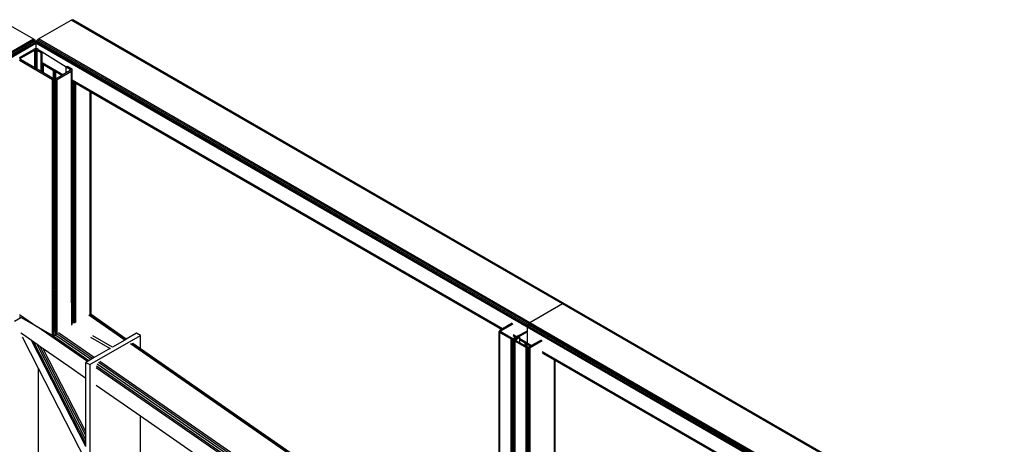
# Model space of a CAD drawing. Header units: millimetres. Extents: x 10 to 1250, y -62 to 528.
# Tile 735 of 909: x 619.678 to 621.894, y 525.047 to 526.002. Entities that reach past the tile are written whole.
import ezdxf

# ---------------------------------------------------------------- set-up
doc = ezdxf.new("R2010")
doc.units = ezdxf.units.MM
doc.header["$LTSCALE"] = 0.05

msp = doc.modelspace()

# ---------------------------------------------------------------- linework, layer by layer
at = {"color": 8}
for p, q in [((619.6354, 526.0013), (619.7089, 525.9589)), ((619.7202, 525.9589), (619.7937, 526.0013)), ((619.7937, 526.0013), (619.7959, 526.0021)), ((620.8994, 525.363), (619.7937, 526.0013)), ((619.7959, 526.0021), (619.7977, 526.0017)), ((620.9015, 525.3637), (619.7959, 526.0021)), ((620.9034, 525.3634), (619.7977, 526.0017)), ((616.9321, 524.3557), (619.7089, 525.9589)), ((616.9342, 524.3539), (619.711, 525.9571)), ((616.9361, 524.3514), (619.7129, 525.9546)), ((616.9373, 524.3486), (619.7141, 525.9518)), ((616.9377, 524.3458), (619.7146, 525.949)), ((619.7089, 525.9589), (619.711, 525.9571)), ((619.711, 525.9571), (619.7129, 525.9546)), ((619.7129, 525.9546), (619.7141, 525.9518)), ((619.7141, 525.9518), (619.7146, 525.949)), ((619.7146, 525.949), (619.715, 525.9518)), ((619.7146, 525.949), (619.7146, 525.9365)), ((620.8202, 525.3107), (619.7146, 525.949)), ((619.715, 525.9518), (619.7162, 525.9546)), ((620.8206, 525.3135), (619.715, 525.9518)), ((619.7162, 525.9546), (619.7181, 525.9571)), ((620.8219, 525.3163), (619.7162, 525.9546)), ((619.7181, 525.9571), (619.7202, 525.9589)), ((620.8237, 525.3188), (619.7181, 525.9571)), ((620.8259, 525.3205), (619.7202, 525.9589)), ((619.6773, 525.9167), (619.7094, 525.9352)), ((619.6799, 525.9152), (619.712, 525.9338)), ((619.7118, 525.9362), (619.7094, 525.9352)), ((619.7146, 525.9365), (619.7118, 525.9362)), ((619.712, 525.9338), (619.7132, 525.9342)), ((619.712, 525.9117), (619.712, 525.9338)), ((619.7132, 525.9342), (619.7146, 525.9344)), ((619.7132, 525.9124), (619.7132, 525.9342)), ((619.7173, 525.9362), (619.7146, 525.9365)), ((619.7146, 525.9344), (619.7146, 525.9132)), ((619.7146, 525.9344), (619.716, 525.9342)), ((619.716, 525.9342), (619.7171, 525.9338)), ((619.716, 525.9124), (619.716, 525.9342)), ((619.7171, 525.9338), (619.7264, 525.9284)), ((619.7171, 525.9117), (619.7171, 525.9338)), ((619.7197, 525.9352), (619.7173, 525.9362)), ((619.7264, 525.9284), (619.7197, 525.9352)), ((619.7197, 525.9352), (619.729, 525.9299)), ((619.7197, 525.9352), (619.7286, 525.9297)), ((619.7286, 525.9297), (619.7264, 525.9284)), ((619.7264, 525.9063), (619.7264, 525.9284)), ((619.729, 525.9299), (619.7286, 525.9297)), ((619.7286, 525.9297), (619.729, 525.9295)), ((619.729, 525.9298), (619.729, 525.9299)), ((619.729, 525.9295), (619.7824, 525.8961)), ((619.729, 525.9048), (619.729, 525.9295)), ((619.6773, 525.9108), (619.7518, 525.8677)), ((619.6788, 525.9137), (619.6791, 525.9145)), ((619.6791, 525.9129), (619.6788, 525.9137)), ((619.6791, 525.9145), (619.6799, 525.9152)), ((619.6791, 525.9129), (619.6791, 525.9145)), ((619.6799, 525.9122), (619.6791, 525.9129)), ((619.6799, 525.9122), (619.6799, 525.9152)), ((619.712, 525.8937), (619.6799, 525.9122)), ((619.712, 525.9117), (619.7132, 525.9124)), ((619.712, 525.9097), (619.712, 525.9117)), ((619.712, 525.9097), (619.7132, 525.9104)), ((619.712, 525.909), (619.712, 525.9097)), ((619.712, 525.909), (619.7129, 525.9095)), ((619.712, 525.8937), (619.712, 525.909)), ((619.7132, 525.9098), (619.7129, 525.9095)), ((619.7132, 525.9124), (619.7146, 525.9132)), ((619.7132, 525.9104), (619.7132, 525.9124)), ((619.7141, 525.9109), (619.7132, 525.9098)), ((619.7132, 525.9104), (619.7141, 525.9109)), ((619.7132, 525.9098), (619.7132, 525.9104)), ((619.7132, 525.893), (619.7132, 525.9098)), ((619.7146, 525.9132), (619.7141, 525.9109)), ((619.715, 525.9109), (619.7146, 525.9132)), ((619.716, 525.9124), (619.7146, 525.9132)), ((619.7146, 525.8922), (619.7146, 525.9132)), ((619.716, 525.9098), (619.715, 525.9109)), ((619.716, 525.9104), (619.715, 525.9109)), ((619.7171, 525.9117), (619.716, 525.9124)), ((619.716, 525.9104), (619.716, 525.9124)), ((619.7171, 525.9097), (619.716, 525.9104)), ((619.716, 525.9098), (619.716, 525.9104)), ((619.7162, 525.9095), (619.716, 525.9098)), ((619.716, 525.8914), (619.716, 525.9098)), ((619.7171, 525.909), (619.7162, 525.9095)), ((619.7171, 525.9097), (619.7171, 525.9117)), ((619.7171, 525.909), (619.7171, 525.9097)), ((619.7171, 525.8907), (619.7171, 525.909)), ((619.729, 525.9048), (619.7264, 525.9063)), ((619.7264, 525.9043), (619.7264, 525.9063)), ((619.729, 525.9028), (619.7264, 525.9043)), ((619.7264, 525.9036), (619.7264, 525.9043)), ((619.729, 525.9021), (619.7264, 525.9036)), ((619.7264, 525.8854), (619.7264, 525.9036)), ((619.7751, 525.8782), (619.729, 525.9048)), ((619.729, 525.9028), (619.729, 525.9048)), ((619.729, 525.9021), (619.729, 525.9028)), ((619.729, 525.8839), (619.729, 525.9021)), ((619.7734, 525.8772), (619.7294, 525.9026)), ((619.7316, 525.9006), (619.7306, 525.9012)), ((619.7132, 525.893), (619.712, 525.8937)), ((619.7146, 525.8922), (619.7132, 525.893)), ((619.716, 525.8914), (619.7146, 525.8922)), ((619.7171, 525.8907), (619.716, 525.8914)), ((619.7264, 525.8854), (619.7171, 525.8907)), ((619.729, 525.8839), (619.7264, 525.8854)), ((619.7316, 525.8824), (619.729, 525.8839)), ((619.7316, 525.8824), (619.7316, 525.9006)), ((619.7544, 525.8874), (619.7316, 525.9006)), ((619.7544, 525.8692), (619.7316, 525.8824)), ((619.7544, 525.8692), (619.7544, 525.8874)), ((619.7556, 525.8868), (619.7544, 525.8874)), ((619.7556, 525.8688), (619.7556, 525.8868)), ((619.757, 525.886), (619.7556, 525.8868)), ((619.757, 525.8686), (619.757, 525.886)), ((619.7584, 525.8851), (619.757, 525.886)), ((619.7584, 525.8688), (619.7584, 525.8851)), ((619.7596, 525.8845), (619.7584, 525.8851)), ((619.7596, 525.8692), (619.7596, 525.8845)), ((619.7728, 525.8768), (619.7596, 525.8845)), ((619.7621, 525.8677), (619.7943, 525.8863)), ((619.7824, 525.8824), (619.7751, 525.8782)), ((619.7824, 525.8961), (619.785, 525.8976)), ((619.7824, 525.8961), (619.7917, 525.8907)), ((619.7824, 525.8824), (619.7824, 525.8961)), ((619.7917, 525.8877), (619.7824, 525.8824)), ((619.785, 525.8972), (619.785, 525.8976)), ((619.785, 525.8976), (619.7943, 525.8922)), ((619.7917, 525.8907), (619.7925, 525.89)), ((619.7917, 525.8877), (619.7917, 525.8907)), ((619.7925, 525.8884), (619.7917, 525.8877)), ((619.7925, 525.89), (619.7927, 525.8892)), ((619.7925, 525.8884), (619.7925, 525.89)), ((619.7927, 525.8892), (619.7925, 525.8884)), ((619.7943, 525.8918), (619.7943, 525.8922)), ((619.7943, 525.8922), (619.7958, 525.8908)), ((619.7943, 525.8863), (619.7958, 525.8876)), ((619.7943, 525.8672), (619.7943, 525.8863)), ((619.7964, 525.8892), (619.7958, 525.8908)), ((619.7958, 525.8876), (619.7964, 525.8892)), ((619.7958, 525.8662), (619.7958, 525.8876)), ((619.7964, 525.8659), (619.7964, 525.8892)), ((619.7518, 525.8677), (619.7542, 525.8668)), ((619.7518, 525.3948), (619.7518, 525.8677)), ((619.7542, 525.8668), (619.757, 525.8665)), ((619.7542, 525.3956), (619.7542, 525.8668)), ((619.7556, 525.8688), (619.7544, 525.8692)), ((619.757, 525.8686), (619.7556, 525.8688)), ((619.7584, 525.8688), (619.757, 525.8686)), ((619.757, 525.8665), (619.7584, 525.8666)), ((619.757, 525.3954), (619.757, 525.8665)), ((619.7596, 525.8692), (619.7584, 525.8688)), ((619.7584, 525.8666), (619.7596, 525.8668)), ((619.7584, 525.3944), (619.7584, 525.8666)), ((619.7728, 525.8768), (619.7596, 525.8692)), ((619.7596, 525.3936), (619.7596, 525.8668)), ((619.7596, 525.8668), (619.7598, 525.8668)), ((619.7598, 525.8668), (619.7621, 525.8677)), ((619.7598, 525.3933), (619.7598, 525.8668)), ((619.7621, 525.2956), (619.7621, 525.8677)), ((619.7734, 525.8772), (619.7728, 525.8768)), ((619.7751, 525.8782), (619.7734, 525.8772)), ((619.7958, 525.8662), (619.7943, 525.8672)), ((619.7943, 525.8652), (619.7943, 525.8672)), ((619.7958, 525.8642), (619.7943, 525.8652)), ((619.7943, 525.8644), (619.7943, 525.8652)), ((619.7958, 525.8635), (619.7943, 525.8644)), ((619.7943, 525.3694), (619.7943, 525.8644)), ((619.7964, 525.8659), (619.7958, 525.8662)), ((619.7958, 525.8642), (619.7958, 525.8662)), ((619.7964, 525.8639), (619.7958, 525.8642)), ((619.7958, 525.8635), (619.7958, 525.8642)), ((619.7958, 525.3683), (619.7958, 525.8635)), ((619.7964, 525.8632), (619.7958, 525.8635)), ((620.7646, 525.307), (619.7964, 525.8659)), ((619.7964, 525.8639), (619.7964, 525.8659)), ((619.7966, 525.8638), (619.7964, 525.8639)), ((619.7964, 525.8632), (619.7964, 525.8639)), ((619.7964, 525.368), (619.7964, 525.8632)), ((619.7966, 525.8631), (619.7964, 525.8632)), ((619.7966, 525.8638), (619.7966, 525.864)), ((620.7628, 525.306), (619.7966, 525.8638)), ((619.7966, 525.8631), (619.7966, 525.8638)), ((619.7966, 525.3678), (619.7966, 525.8631)), ((619.7968, 525.8629), (619.7966, 525.8631)), ((619.798, 525.8623), (619.7968, 525.8629)), ((619.7968, 525.3676), (619.7968, 525.8629)), ((619.7994, 525.8615), (619.798, 525.8623)), ((619.798, 525.3668), (619.798, 525.8623)), ((619.7994, 525.3659), (619.7994, 525.8615)), ((619.7994, 525.8615), (619.7994, 525.8615)), ((619.8022, 525.8598), (619.7997, 525.8613)), ((619.8046, 525.8585), (619.8022, 525.8598)), ((619.8022, 525.3639), (619.8022, 525.8598)), ((619.8367, 525.8399), (619.8046, 525.8585)), ((619.8046, 525.3623), (619.8046, 525.8585)), ((619.8367, 525.3387), (619.8367, 525.8399)), ((619.8383, 525.839), (619.8367, 525.8399)), ((619.8383, 525.3392), (619.8383, 525.839)), ((619.8388, 525.8387), (619.8383, 525.839)), ((619.8388, 525.3387), (619.8388, 525.8387)), ((620.7622, 525.3056), (619.8388, 525.8387)), ((619.7518, 525.3944), (619.7518, 525.3948)), ((619.7542, 525.3928), (619.7518, 525.3944)), ((619.7518, 525.3072), (619.7518, 525.3944)), ((619.7542, 525.3928), (619.7542, 525.3956)), ((619.7542, 525.3055), (619.7542, 525.3928)), ((619.7584, 525.3944), (619.757, 525.3954)), ((619.757, 525.3954), (619.757, 525.3941)), ((619.7584, 525.3931), (619.757, 525.3941)), ((619.757, 525.3908), (619.757, 525.3941)), ((619.7596, 525.3936), (619.7584, 525.3944)), ((619.7584, 525.3944), (619.7584, 525.3931)), ((619.7596, 525.3923), (619.7584, 525.3931)), ((619.7584, 525.3899), (619.7584, 525.3931)), ((619.7596, 525.3935), (619.7596, 525.3936)), ((619.7596, 525.3935), (619.7596, 525.3923)), ((619.7598, 525.3921), (619.7596, 525.3923)), ((619.7596, 525.3923), (619.7596, 525.3891)), ((619.7598, 525.3921), (619.7598, 525.3933)), ((619.7598, 525.3889), (619.7598, 525.3921)), ((619.7584, 525.3899), (619.757, 525.3908)), ((619.757, 525.3036), (619.757, 525.3908)), ((619.7596, 525.3891), (619.7584, 525.3899)), ((619.7584, 525.3026), (619.7584, 525.3899)), ((619.7598, 525.3889), (619.7596, 525.3891)), ((619.7596, 525.3891), (619.7596, 525.3018)), ((619.7598, 525.3017), (619.7598, 525.3889)), ((619.7943, 525.3682), (619.7943, 525.3694)), ((619.7958, 525.3671), (619.7943, 525.3682)), ((619.7943, 525.365), (619.7943, 525.3682)), ((619.7958, 525.3639), (619.7943, 525.365)), ((619.7943, 525.365), (619.7943, 525.3148)), ((619.7958, 525.3671), (619.7958, 525.3683)), ((619.7964, 525.3668), (619.7958, 525.3671)), ((619.7958, 525.3639), (619.7958, 525.3671)), ((619.7964, 525.3635), (619.7958, 525.3639)), ((619.7958, 525.3163), (619.7958, 525.3639)), ((619.7964, 525.3668), (619.7964, 525.368)), ((619.7964, 525.3635), (619.7964, 525.3668)), ((619.7966, 525.3666), (619.7964, 525.3668)), ((619.7964, 525.318), (619.7964, 525.3635)), ((619.7966, 525.3634), (619.7964, 525.3635)), ((619.7966, 525.3666), (619.7966, 525.3678)), ((619.7966, 525.3634), (619.7966, 525.3666)), ((619.7968, 525.3664), (619.7966, 525.3666)), ((619.7966, 525.3203), (619.7966, 525.3634)), ((619.7968, 525.3632), (619.7966, 525.3634)), ((619.7968, 525.3664), (619.7968, 525.3676)), ((619.7968, 525.3632), (619.7968, 525.3664)), ((619.798, 525.3656), (619.7968, 525.3664)), ((619.7968, 525.3229), (619.7968, 525.3632)), ((619.798, 525.3624), (619.7968, 525.3632)), ((619.798, 525.3656), (619.798, 525.3668)), ((619.798, 525.3624), (619.798, 525.3656)), ((619.7994, 525.3647), (619.798, 525.3656)), ((619.798, 525.3223), (619.798, 525.3624)), ((619.7994, 525.3615), (619.798, 525.3624)), ((619.7994, 525.3647), (619.7994, 525.3659)), ((619.7994, 525.3615), (619.7994, 525.3647)), ((619.7994, 525.3197), (619.7994, 525.3615)), ((619.8022, 525.3627), (619.8022, 525.3639)), ((619.8046, 525.3611), (619.8022, 525.3627)), ((619.8022, 525.3595), (619.8022, 525.3627)), ((619.8046, 525.3579), (619.8022, 525.3595)), ((619.8022, 525.3199), (619.8022, 525.3595)), ((619.8046, 525.3611), (619.8046, 525.3623)), ((619.8046, 525.3579), (619.8046, 525.3611)), ((619.8046, 525.3208), (619.8046, 525.3579)), ((620.8994, 525.363), (620.8259, 525.3205)), ((620.9015, 525.3637), (620.8994, 525.363)), ((622.005, 524.7246), (620.8994, 525.363)), ((620.9034, 525.3634), (620.9015, 525.3637)), ((622.0072, 524.7254), (620.9015, 525.3637)), ((622.009, 524.725), (620.9034, 525.3634)), ((619.6664, 525.3243), (619.6808, 525.3326)), ((619.6773, 525.3392), (619.7166, 525.3119)), ((619.6773, 525.3346), (619.6808, 525.3326)), ((619.7166, 525.3119), (619.6808, 525.3326)), ((619.9145, 525.2817), (619.8338, 525.3377)), ((619.917, 525.2832), (619.8368, 525.3387)), ((619.8383, 525.3392), (619.8383, 525.339)), ((619.8383, 525.339), (619.8383, 525.3392)), ((619.8383, 525.3386), (619.8383, 525.339)), ((619.8388, 525.3387), (619.8383, 525.339)), ((619.8383, 525.339), (619.8383, 525.339)), ((619.918, 525.2838), (619.8388, 525.3387)), ((619.8303, 525.2332), (619.7166, 525.3119)), ((619.7518, 525.2916), (619.7166, 525.3119)), ((619.7542, 525.3055), (619.7518, 525.3072)), ((619.7518, 525.3025), (619.7518, 525.3072)), ((619.7542, 525.3009), (619.7542, 525.3055)), ((619.7584, 525.3026), (619.757, 525.3036)), ((619.757, 525.299), (619.757, 525.3036)), ((619.7596, 525.3018), (619.7584, 525.3026)), ((619.7584, 525.298), (619.7584, 525.3026)), ((620.7589, 525.3037), (620.7576, 525.3025)), ((620.7622, 525.3056), (620.7589, 525.3037)), ((620.7612, 525.3024), (620.7885, 525.3182)), ((620.7628, 525.306), (620.7622, 525.3056)), ((620.7646, 525.307), (620.7628, 525.306)), ((620.7862, 525.3195), (620.7646, 525.307)), ((620.8206, 525.3135), (620.8202, 525.3107)), ((620.8202, 525.3107), (620.8202, 525.2997)), ((621.9258, 524.6724), (620.8202, 525.3107)), ((620.8219, 525.3163), (620.8206, 525.3135)), ((621.9263, 524.6751), (620.8206, 525.3135)), ((620.8237, 525.3188), (620.8219, 525.3163)), ((621.9275, 524.678), (620.8219, 525.3163)), ((620.8259, 525.3205), (620.8237, 525.3188)), ((621.9293, 524.6805), (620.8237, 525.3188)), ((621.9315, 524.6822), (620.8259, 525.3205)), ((619.6842, 525.2945), (619.6808, 525.2969)), ((619.7047, 525.2803), (619.6842, 525.2945)), ((619.7205, 525.2178), (619.6842, 525.2884)), ((619.7542, 525.3009), (619.7518, 525.3025)), ((619.7518, 525.2972), (619.7518, 525.3025)), ((619.7542, 525.2955), (619.7518, 525.2972)), ((619.7518, 525.2919), (619.7518, 525.2972)), ((619.7528, 525.2912), (619.7518, 525.2919)), ((619.7518, 525.2916), (619.7518, 525.2919)), ((619.7528, 525.2912), (619.7518, 525.2916)), ((619.8337, 525.2351), (619.7528, 525.2912)), ((619.7542, 525.2907), (619.7528, 525.2912)), ((619.7542, 525.2955), (619.7542, 525.3009)), ((619.7542, 525.2907), (619.7542, 525.2955)), ((619.7559, 525.2905), (619.7542, 525.2907)), ((619.7584, 525.298), (619.757, 525.299)), ((619.757, 525.299), (619.757, 525.2936)), ((619.8379, 525.2375), (619.757, 525.2936)), ((619.757, 525.291), (619.757, 525.2936)), ((619.7598, 525.297), (619.7584, 525.298)), ((619.7584, 525.2963), (619.7584, 525.298)), ((619.7596, 525.3018), (619.7596, 525.2974)), ((619.7598, 525.3017), (619.7596, 525.3018)), ((619.7598, 525.297), (619.7598, 525.3017)), ((619.7598, 525.2933), (619.7598, 525.297)), ((619.8421, 525.24), (619.7619, 525.2955)), ((619.8458, 525.2421), (619.7651, 525.298)), ((619.8359, 525.2264), (619.9496, 525.292)), ((619.8375, 525.288), (619.8814, 525.2627)), ((619.8868, 525.2658), (619.8429, 525.2911)), ((619.9145, 525.2817), (619.8868, 525.2658)), ((619.917, 525.2832), (619.9145, 525.2817)), ((619.918, 525.2838), (619.917, 525.2832)), ((619.9409, 525.297), (619.918, 525.2838)), ((619.9496, 525.292), (619.9409, 525.297)), ((619.9496, 525.2619), (619.9496, 525.292)), ((620.7576, 525.3025), (620.7571, 525.3011)), ((620.7571, 525.3011), (620.7576, 525.2997)), ((620.7571, 524.7034), (620.7571, 525.3011)), ((620.7576, 525.2997), (620.7589, 525.2985)), ((620.7576, 524.7037), (620.7576, 525.2997)), ((620.7589, 525.2985), (620.7839, 525.2841)), ((620.7589, 524.7045), (620.7589, 525.2985)), ((620.7603, 525.3011), (620.7605, 525.3018)), ((620.7605, 525.3004), (620.7603, 525.3011)), ((620.7605, 525.3018), (620.7612, 525.3024)), ((620.7605, 525.3004), (620.7605, 525.3018)), ((620.7612, 525.2998), (620.7605, 525.3004)), ((620.7612, 525.2998), (620.7612, 525.3024)), ((620.7861, 525.2854), (620.7612, 525.2998)), ((620.7839, 525.2841), (620.7859, 525.2833)), ((620.7839, 524.6785), (620.7839, 525.2841)), ((620.7859, 524.7112), (620.7859, 525.2833)), ((620.7859, 525.2833), (620.7861, 525.2833)), ((620.7871, 525.285), (620.7861, 525.2854)), ((620.7861, 525.2833), (620.7871, 525.2832)), ((620.7861, 524.7113), (620.7861, 525.2833)), ((620.7884, 525.2849), (620.7871, 525.285)), ((620.7871, 525.2832), (620.7884, 525.283)), ((620.7871, 524.7119), (620.7871, 525.2832)), ((620.7896, 525.285), (620.7884, 525.2849)), ((620.7884, 525.283), (620.7908, 525.2833)), ((620.7884, 524.7126), (620.7884, 525.283)), ((620.7962, 525.2887), (620.7885, 525.2931)), ((620.7945, 525.2877), (620.7889, 525.2909)), ((620.7906, 525.2854), (620.7896, 525.285)), ((620.7939, 525.2873), (620.7902, 525.2894)), ((620.7939, 525.2873), (620.7906, 525.2854)), ((620.7908, 525.2833), (620.7958, 525.2862)), ((620.7929, 525.2841), (620.7908, 525.2833)), ((620.7908, 524.7113), (620.7908, 525.2833)), ((620.7915, 525.2829), (620.791, 525.2815)), ((620.791, 525.2815), (620.7915, 525.2801)), ((620.791, 524.7112), (620.791, 525.2815)), ((620.7915, 525.2829), (620.7929, 525.2841)), ((620.7929, 525.2837), (620.7915, 525.2829)), ((620.7961, 525.286), (620.7929, 525.2841)), ((620.7964, 525.2858), (620.7929, 525.2837)), ((620.7929, 525.2837), (620.7929, 525.2841)), ((620.7945, 525.2877), (620.7939, 525.2873)), ((620.7942, 525.2815), (620.7944, 525.2822)), ((620.7944, 525.2808), (620.7942, 525.2815)), ((620.7944, 525.2822), (620.7951, 525.2828)), ((620.7944, 525.2808), (620.7944, 525.2822)), ((620.7951, 525.2802), (620.7944, 525.2808)), ((620.7962, 525.2887), (620.7945, 525.2877)), ((620.7951, 525.2828), (620.8034, 525.2876)), ((620.7951, 525.2802), (620.7951, 525.2828)), ((620.7958, 525.2862), (620.7964, 525.2865)), ((620.7961, 525.286), (620.7958, 525.2862)), ((620.7968, 525.2864), (620.7961, 525.286)), ((620.7964, 525.2858), (620.7961, 525.286)), ((620.7988, 525.2902), (620.7962, 525.2887)), ((620.7964, 525.2865), (620.7982, 525.2875)), ((620.7968, 525.2864), (620.7964, 525.2865)), ((620.7971, 525.2862), (620.7964, 525.2858)), ((620.7985, 525.2874), (620.7968, 525.2864)), ((620.7971, 525.2862), (620.7968, 525.2864)), ((620.7988, 525.2872), (620.7971, 525.2862)), ((620.7982, 525.2875), (620.7988, 525.2879)), ((620.7985, 525.2874), (620.7982, 525.2875)), ((620.7988, 525.2876), (620.7985, 525.2874)), ((620.7988, 525.2872), (620.7985, 525.2874)), ((620.8189, 525.3007), (620.7988, 525.2902)), ((620.7988, 525.2902), (620.8008, 525.289)), ((620.7988, 525.2879), (620.8008, 525.289)), ((620.8011, 525.2889), (620.7988, 525.2876)), ((620.8011, 525.2885), (620.7988, 525.2872)), ((620.7988, 525.2876), (620.7988, 525.2879)), ((620.7988, 525.2872), (620.7988, 525.2876)), ((620.7988, 525.2872), (620.7988, 525.2872)), ((620.8008, 525.289), (620.82, 525.3)), ((620.8008, 525.289), (620.8011, 525.2889)), ((620.8011, 525.2885), (620.8011, 525.2889)), ((620.8011, 525.2889), (620.8014, 525.2887)), ((620.8014, 525.2887), (620.8011, 525.2885)), ((620.8202, 525.2997), (620.8014, 525.2887)), ((620.8014, 525.2887), (620.8034, 525.2876)), ((620.8034, 525.2846), (620.8034, 525.2876)), ((620.8202, 525.2748), (620.8034, 525.2846)), ((620.8034, 525.2825), (620.8034, 525.2846)), ((620.8206, 525.2726), (620.8034, 525.2825)), ((620.8034, 525.2818), (620.8034, 525.2825)), ((620.8158, 525.2746), (620.8034, 525.2818)), ((620.8034, 525.2755), (620.8034, 525.2818)), ((620.8204, 525.2998), (620.8202, 525.2997)), ((620.8202, 525.2983), (620.8202, 525.2748)), ((620.8519, 525.2816), (620.8302, 525.2691)), ((619.8272, 525.042), (619.7047, 525.2803)), ((619.7101, 525.2766), (619.7047, 525.2803)), ((619.8272, 525.0488), (619.7101, 525.2766)), ((619.717, 525.2718), (619.7101, 525.2766)), ((619.8272, 525.0574), (619.717, 525.2718)), ((619.7243, 525.2667), (619.717, 525.2718)), ((619.8272, 525.0666), (619.7243, 525.2667)), ((619.7311, 525.2621), (619.7243, 525.2667)), ((619.8272, 525.075), (619.7311, 525.2621)), ((619.7888, 525.222), (619.7311, 525.2621)), ((619.8774, 525.2604), (619.8458, 525.2421)), ((619.8814, 525.2627), (619.8774, 525.2604)), ((620.7528, 524.7009), (619.9271, 525.273)), ((620.7553, 524.7024), (619.9302, 525.2741)), ((619.9496, 525.2619), (619.9328, 525.2735)), ((620.7563, 524.703), (619.9496, 525.2619)), ((620.7915, 525.2801), (620.7929, 525.2789)), ((620.7915, 524.7109), (620.7915, 525.2801)), ((620.7929, 525.2789), (620.8178, 525.2645)), ((620.7929, 524.7101), (620.7929, 525.2789)), ((620.8034, 525.2755), (620.7951, 525.2802)), ((620.8158, 525.2683), (620.8034, 525.2755)), ((620.8158, 525.2683), (620.8158, 525.2746)), ((620.8168, 525.274), (620.8158, 525.2746)), ((620.8168, 525.2677), (620.8158, 525.2683)), ((620.8168, 525.2677), (620.8168, 525.274)), ((620.8181, 525.2733), (620.8168, 525.274)), ((620.8181, 525.267), (620.8168, 525.2677)), ((620.8178, 525.2645), (620.8181, 525.2644)), ((620.8178, 524.6947), (620.8178, 525.2645)), ((620.8181, 525.267), (620.8181, 525.2733)), ((620.8193, 525.2726), (620.8181, 525.2733)), ((620.8193, 525.2663), (620.8181, 525.267)), ((620.8181, 524.6943), (620.8181, 525.2644)), ((620.8181, 525.2644), (620.8193, 525.2639)), ((620.8193, 525.2663), (620.8193, 525.2726)), ((620.8203, 525.272), (620.8193, 525.2726)), ((620.8201, 525.2658), (620.8193, 525.2663)), ((620.8193, 524.6921), (620.8193, 525.2639)), ((620.8193, 525.2639), (620.8199, 525.2637)), ((620.8199, 525.2637), (620.8223, 525.2634)), ((620.8199, 524.6905), (620.8199, 525.2637)), ((620.8203, 525.2657), (620.8201, 525.2658)), ((620.8202, 525.2748), (620.8206, 525.2726)), ((620.8302, 525.2691), (620.8202, 525.2748)), ((620.8203, 525.2657), (620.8203, 525.272)), ((620.8219, 525.2711), (620.8203, 525.272)), ((620.8211, 525.2654), (620.8203, 525.2657)), ((620.8206, 525.2726), (620.8219, 525.2711)), ((620.8284, 525.2681), (620.8206, 525.2726)), ((620.8223, 525.2653), (620.8211, 525.2654)), ((620.8278, 525.2677), (620.8219, 525.2711)), ((620.8235, 525.2654), (620.8223, 525.2653)), ((620.8223, 525.2634), (620.8235, 525.2636)), ((620.8223, 524.6467), (620.8223, 525.2634)), ((620.8246, 525.2658), (620.8235, 525.2654)), ((620.8235, 525.2636), (620.8246, 525.2637)), ((620.8235, 524.6458), (620.8235, 525.2636)), ((620.8278, 525.2677), (620.8246, 525.2658)), ((620.8246, 525.2637), (620.8248, 525.2637)), ((620.8246, 524.6451), (620.8246, 525.2637)), ((620.8248, 525.2637), (620.8268, 525.2645)), ((620.8248, 524.645), (620.8248, 525.2637)), ((620.8268, 525.2645), (620.8541, 525.2803)), ((620.8268, 524.6436), (620.8268, 525.2645)), ((620.8284, 525.2681), (620.8278, 525.2677)), ((620.8302, 525.2691), (620.8284, 525.2681)), ((619.8379, 525.2375), (619.8337, 525.2351)), ((619.8421, 525.24), (619.8379, 525.2375)), ((619.8458, 525.2421), (619.8421, 525.24)), ((621.8702, 524.6686), (620.8541, 525.2552)), ((621.8684, 524.6676), (620.8546, 525.253)), ((620.8814, 525.2367), (620.8558, 525.2516)), ((620.8828, 525.2359), (620.8814, 525.2367)), ((620.8814, 524.6163), (620.8814, 525.2367)), ((619.7205, 524.105), (619.7205, 525.2178)), ((619.8272, 525.0102), (619.7205, 525.2178)), ((619.8272, 525.1954), (619.7888, 525.222)), ((619.8303, 525.2332), (619.8272, 525.2314)), ((619.8272, 525.2314), (619.8359, 525.2264)), ((619.8272, 525.1954), (619.8272, 525.2314)), ((619.8337, 525.2351), (619.8303, 525.2332)), ((619.8359, 525.2264), (619.8359, 524.1716)), ((620.6686, 524.6524), (619.8503, 525.2193)), ((620.672, 524.6543), (619.8509, 525.2232)), ((620.6762, 524.6567), (619.8527, 525.2273)), ((620.6804, 524.6592), (619.8553, 525.2308)), ((620.6841, 524.6613), (619.8584, 525.2333)), ((620.8833, 525.2357), (620.8828, 525.2359)), ((620.8828, 524.6154), (620.8828, 525.2359)), ((621.8678, 524.6673), (620.8833, 525.2357)), ((620.8833, 524.615), (620.8833, 525.2357)), ((619.8272, 525.1473), (619.8272, 525.1954)), ((619.9496, 525.1106), (619.8503, 525.1794)), ((619.8272, 525.075), (619.8272, 525.1473)), ((619.9496, 525.005), (619.9496, 525.1106)), ((620.2261, 524.9191), (619.9496, 525.1106)), ((619.8272, 525.0666), (619.8272, 525.075)), ((619.8272, 525.0574), (619.8272, 525.0666)), ((619.8272, 525.0488), (619.8272, 525.0574)), ((619.8272, 525.042), (619.8272, 525.0488))]:
    msp.add_line(p, q, dxfattribs=at)

doc.saveas('drawing.dxf')
